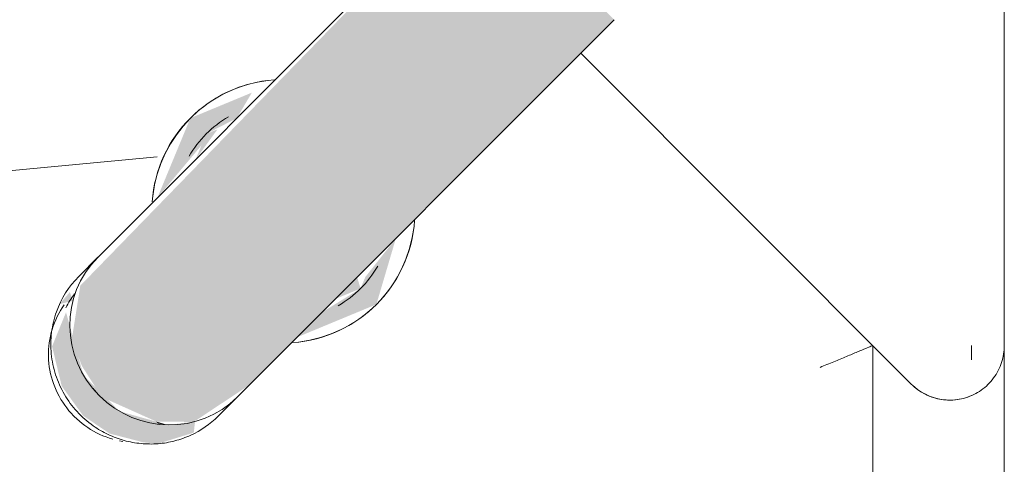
# Model space of a CAD drawing. Header units: millimetres. Extents: x 5980700 to 6194397, y -12939 to 2351883.
# Tile 373 of 587: x 6096141 to 6096290, y -2059 to -1991. Entities that reach past the tile are written whole.
import ezdxf

# ---------------------------------------------------------------- set-up
doc = ezdxf.new("R2010")
doc.units = ezdxf.units.MM
for name, color, linetype, lineweight in [('A-DETL-THIN', 151, 'Continuous', 9), ('A-FLOR-PATT', 8, 'Continuous', 18), ('P-SANR-FIXT', 6, 'Continuous', 9)]:
    doc.layers.add(name, color=color, linetype=linetype, lineweight=lineweight)

# ---------------------------------------------------------------- blocks, each defined once
blk = doc.blocks.new('Blks_Banh_Lavatório de Canto com Barras - Único-3080981-PLANTA DE CAIMENTO DE PISOS - 1 PAV_')
at = {"layer": 'P-SANR-FIXT', "lineweight": 5}
h = blk.add_hatch(color=71, dxfattribs=at)
h.paths.add_polyline_path([(-11.49323603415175, 193.4350484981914), (-14.14037607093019, 188.4106373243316), (-13.07850575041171, 187.052539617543), (-10.6066017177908, 190.2993573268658), (-3.882285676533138, 194.0968057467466), (3.882285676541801, 194.0968057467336), (10.60660171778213, 190.2993573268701), (12.51772247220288, 189.2059331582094), (10.35076179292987, 194.3789535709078), (5.051428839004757, 197.6074583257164), (-0.4231754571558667, 198.484615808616), (-5.20298996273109, 197.553356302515), (-9.746029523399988, 194.8770748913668), (-11.28576939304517, 193.6062774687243)])
h.paths.add_polyline_path([(14.09544450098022, 189.0116685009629), (12.99038105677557, 187.2606423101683), (14.2723206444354, 186.6336384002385), (14.14016449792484, 188.4104257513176)])
for points in [[(-12.9903810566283, 187.2606423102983), (-14.99999999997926, 177.320508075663), (-14.99999999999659, 98.86367144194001), (15.00000000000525, 98.86367144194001), (13.83677653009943, 184.8267908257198), (8.961171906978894, 191.5343495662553), (5.035113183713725, 193.277077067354), (-0.444210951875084, 194.4803243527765), (-8.920792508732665, 191.2413005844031), (-12.62148100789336, 187.6214810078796)], [(0.4376015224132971, 194.5403969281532), (0.4442109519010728, 194.4803243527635), (1.807905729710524, 194.3639352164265)], [(-10.33530435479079, 190.5029820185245), (-8.90641254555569, 191.2553663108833), (-9.321836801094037, 191.2636492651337)], [(-14.99999999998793, 167.0710678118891), (-19.99999999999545, 154.9999999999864), (-14.99999999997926, 145.8025790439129), (-15.87704741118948, 153.265088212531), (-16.59567140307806, 154.9999999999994), (-14.99999999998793, 161.6882106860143), (-14.99999999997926, 164.4948974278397)], [(15.00000000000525, 167.0710678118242), (15.87704741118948, 156.7349117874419), (16.5956714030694, 154.9999999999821), (15.00000000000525, 150.0000000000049), (16.12574660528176, 145.6467249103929), (19.99999999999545, 154.9999999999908), (16.18251387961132, 164.21622676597)], [(-14.99999999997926, 158.8522915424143), (-16.59567140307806, 154.9999999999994), (-14.99999999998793, 154.1421356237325), (-14.99999999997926, 156.5956714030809)], [(15.00000000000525, 158.8522915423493), (15.87704741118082, 153.2650882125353), (16.5956714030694, 154.9999999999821), (15.05694177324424, 158.7148219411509)]]:
    blk.add_hatch(color=71, dxfattribs=at).paths.add_polyline_path(points)
at = {"layer": 'P-SANR-FIXT', "color": 133, "lineweight": 5}
for p, q in [((-77.78174593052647, 106.0660171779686), (-176.7766952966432, 205.0609665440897)), ((-201.2461179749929, 201.2461179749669), (-91.9238815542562, 91.92388155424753)), ((-7.031558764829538, 197.2607316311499), (-7.462649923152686, 196.959696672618)), ((-14.99999999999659, 183.9916272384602), (-14.99999999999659, 179.924535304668)), ((-14.99999999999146, 183.9916272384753), (-14.99999999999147, 179.8625459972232)), ((15.00000000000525, 179.924535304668), (14.99999999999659, 183.9916272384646)), ((15.00000000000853, 179.8625459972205), (15.00000000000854, 183.9916272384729)), ((-14.99999999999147, 98.86367144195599), (-14.99999999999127, 179.9245353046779)), ((15.00000000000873, 179.9245353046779), (15.00000000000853, 98.86367144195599)), ((-14.99999999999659, 106.0660171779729), (-86.0660171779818, 106.0660171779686)), ((-89.92437186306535, 96.99543967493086), (-88.3883476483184, 95.45941546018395)), ((-91.9238815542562, 91.92388155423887), (-8.485281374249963, 8.485281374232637))]:
    blk.add_line(p, q, dxfattribs=at)
at = {"layer": 'P-SANR-FIXT', "color": 133, "lineweight": 5, "flags": 128}
for points in [[(0.4376015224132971, 199.521348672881), (-0.09111780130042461, 199.5110039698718), (-0.6189991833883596, 199.479985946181), (-1.14520591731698, 199.4283428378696), (-1.668903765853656, 199.3561549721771), (-2.189262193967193, 199.2635346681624), (-2.705455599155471, 199.1506260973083), (-3.216664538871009, 199.0176051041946), (-3.722076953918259, 198.8646789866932), (-4.22088938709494, 198.6920862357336), (-4.712308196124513, 198.5000962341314), (-5.195550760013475, 198.2890089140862), (-5.66984667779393, 198.0591543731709), (-6.13443895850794, 197.8108924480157)], [(13.51070791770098, 188.6170977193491), (13.41558033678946, 189.1284412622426), (13.29963311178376, 189.6356139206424), (13.16305709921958, 190.1377976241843), (13.0060769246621, 190.6341830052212), (12.82895052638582, 191.1239707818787), (12.63196863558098, 191.6063731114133), (12.4154541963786, 192.0806149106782), (12.17976172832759, 192.5459351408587), (11.9252766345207, 193.001588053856), (11.65241445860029, 193.4468443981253), (11.36162009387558, 193.8809925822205), (11.05336694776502, 194.3033397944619), (10.7281560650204, 194.713213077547), (10.38651521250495, 195.109960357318), (10.02899792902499, 195.492951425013), (9.656182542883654, 195.8615788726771), (9.268671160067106, 196.2152589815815), (8.867088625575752, 196.5534325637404), (8.45208146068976, 196.8755657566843), (8.024316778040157, 197.1811507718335), (7.58448117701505, 197.4697065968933), (7.1332796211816, 197.7407796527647), (6.671434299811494, 197.9939444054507), (6.19968347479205, 198.2288039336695), (5.718780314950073, 198.4449904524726), (5.229491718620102, 198.6421657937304), (4.732597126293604, 198.8200218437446), (4.228887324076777, 198.978280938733), (3.719163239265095, 199.1166962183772), (3.204234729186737, 199.2350519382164), (2.684919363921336, 199.3331637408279), (2.162041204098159, 199.4108788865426), (1.636429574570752, 199.4680764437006), (1.108917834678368, 199.5046674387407), (0.5803421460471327, 199.5205949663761), (0.4376015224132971, 199.521348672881)], [(-86.0660171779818, 106.0660171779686), (-86.3972996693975, 106.0593906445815), (-86.7280521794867, 106.0395216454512), (-87.05774557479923, 106.0064419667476), (-87.3858524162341, 105.960204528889), (-87.71184780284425, 105.9008833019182), (-88.0352102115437, 105.8285731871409), (-88.35542233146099, 105.7433898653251), (-88.67197189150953, 105.6454696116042), (-88.98435247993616, 105.5349690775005), (-89.2920643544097, 105.4120650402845), (-89.59461524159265, 105.2769541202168), (-89.89152112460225, 105.1298524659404), (-90.1823070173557, 104.9709954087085), (-90.4665077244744, 104.8006370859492), (-90.7436685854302, 104.6190500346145), (-91.01334620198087, 104.4265247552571), (-91.27510914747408, 104.223369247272), (-91.528538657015, 104.0099085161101), (-91.77322929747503, 103.7864840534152), (-92.00878961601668, 103.5534532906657), (-92.23484276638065, 103.3111890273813), (-92.45102711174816, 103.0600788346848), (-92.65699680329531, 102.8005244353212), (-92.85242233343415, 102.5329410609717), (-93.0369910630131, 102.2577567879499), (-93.2104077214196, 101.9754118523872), (-93.37239487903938, 101.6863579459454), (-93.52269339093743, 101.3910574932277), (-93.6610628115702, 101.0899829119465), (-93.78728177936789, 100.7836158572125), (-93.90114837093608, 100.472446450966), (-94.00248042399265, 100.1569724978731), (-94.09111582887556, 99.83769868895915), (-94.16691278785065, 99.51513579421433), (-94.22975004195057, 99.18979984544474), (-94.27952706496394, 98.86221131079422), (-94.31616422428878, 98.53289426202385), (-94.3396029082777, 98.20237553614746), (-94.34980562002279, 97.87118389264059), (-94.3467560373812, 97.53984916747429), (-94.33045903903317, 97.2089014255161), (-94.30094069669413, 96.87887011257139), (-94.25824823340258, 96.5502832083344), (-94.20244994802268, 96.2236663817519), (-94.13363510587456, 95.89954215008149), (-94.05191379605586, 95.57842904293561), (-93.95741675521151, 95.26084077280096), (-93.85029515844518, 94.94728541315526), (-93.73072037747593, 94.6382645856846), (-93.59888370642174, 94.33427265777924), (-93.45499605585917, 94.03579595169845), (-93.2992876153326, 93.7433119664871), (-93.13200748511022, 93.45728861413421), (-92.95342327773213, 93.17818347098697), (-92.76382068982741, 92.9064430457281), (-92.56350304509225, 92.64250206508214), (-92.35279080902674, 92.38678277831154), (-92.13202107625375, 92.13969428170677), (-91.9238815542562, 91.92388155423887)]]:
    blk.add_lwpolyline(points, dxfattribs=at)
at = {"layer": 'P-SANR-FIXT', "color": 133, "lineweight": 5}
for centre, radius, start, end in [((-2.19957385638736e-13, 155), 20.00000000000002, 139.0486021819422, 220.9513978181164), ((-2.19957385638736e-13, 155), 20.00000000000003, 319.0486021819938, 40.95139781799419), ((-5.414335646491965e-13, 155.0000000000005), 19.99999999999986, 141.5900974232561, 218.4099025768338), ((-5.414335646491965e-13, 155.0000000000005), 19.99999999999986, 321.5900974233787, 38.40990257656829), ((-5.414335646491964e-13, 155.0000000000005), 16.59567140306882, 165.2275737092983, 194.7724262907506), ((-5.414335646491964e-13, 155.0000000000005), 16.59567140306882, 345.2275737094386, 14.77242629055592), ((-86.06601717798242, 97.78174593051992), 8.284271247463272, 90, 158.3562259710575)]:
    blk.add_arc(centre, radius, start, end, dxfattribs=at)
for centre, major_axis, ratio, start_param, end_param in [((8.72615735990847e-12, 179.9245353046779), (15, 0), 0.9781476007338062, 0, 3.141592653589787), ((0.4376015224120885, 184.670420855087), (13.24280503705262, 0), 0.9781476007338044, 0.1278473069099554, 0.3187415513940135)]:
    blk.add_ellipse(centre, major_axis=major_axis, ratio=ratio, start_param=start_param, end_param=end_param, dxfattribs=at)
for points, knots in [([(-14.99999999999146, 183.9916272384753), (-14.98163740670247, 185.7632213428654), (-14.546562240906, 188.2459054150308), (-13.04914581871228, 191.3681661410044), (-11.55590772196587, 193.4848645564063), (-9.686639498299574, 195.3026666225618), (-7.542713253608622, 196.7985550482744), (-5.153383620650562, 197.8789136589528), (-2.412133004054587, 198.6192503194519), (0.6749261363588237, 198.8026325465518), (3.881495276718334, 198.3265128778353), (6.49556891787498, 197.3253856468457), (8.333880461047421, 196.2535176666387), (9.656787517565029, 195.2739737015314), (10.8673882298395, 194.1632760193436), (12.25959573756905, 192.57167384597), (14.29579915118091, 189.2695980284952), (14.97767815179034, 186.2057905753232), (15.00000000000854, 183.9916272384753)], [0, 0, 0, 0, 0.1111111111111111, 0.1666666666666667, 0.2222222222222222, 0.2777777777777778, 0.3333333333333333, 0.3888888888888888, 0.4444444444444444, 0.5138888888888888, 0.5833333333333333, 0.6527777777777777, 0.6875, 0.7222222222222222, 0.7569444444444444, 0.7916666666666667, 0.8611111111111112, 1, 1, 1, 1]), ([(-77.78174593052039, 106.0660171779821), (-77.78265276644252, 106.0669240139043), (-77.70516526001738, 106.249400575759), (-77.37094674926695, 107.0583753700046), (-76.9266634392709, 108.1297139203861), (-76.49136600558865, 109.1823286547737), (-76.00875257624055, 110.3449693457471), (-75.33777200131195, 111.9738902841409), (-74.75265274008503, 113.3633251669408), (-74.4680374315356, 114.0660171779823)], [0, 0, 0, 0, 0.1666666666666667, 0.3333333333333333, 0.5, 0.5833333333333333, 0.6666666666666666, 0.8333333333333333, 1, 1, 1, 1])]:
    blk.add_open_spline(points, degree=3, knots=knots, dxfattribs=at)
blk = doc.blocks.new('BE-PMSa-MOD-ARQ-CONEXAODOFUTURO-EX-000-R_rvt-2-PLANTA DE CAIMENTO DE PISOS - 1 PAV_')
at = {"layer": 'A-FLOR-PATT', "lineweight": 5}
h = blk.add_hatch(dxfattribs=at)
h.set_pattern_fill('FP_144', color=71, style=0, pattern_type=2)
h.set_pattern_definition([(90, (6526.385, 1246.659), (-450, 2.755455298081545e-14), []), (180, (6526.385, 1246.659), (-5.510910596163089e-14, -450), [])])
h.paths.add_polyline_path([(2847.45629394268, -3730.84100563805), (3761.385126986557, -3730.84100563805), (3761.385126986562, -3358.341005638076), (4026.385126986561, -3358.341005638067), (4025.238580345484, -2195.445995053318), (4020.40895121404, -2195.445995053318), (4019.352346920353, -2199.919882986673), (4016.405816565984, -2203.448345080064), (4012.192023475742, -2205.28574369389), (4009.882635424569, -2205.432135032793), (4009.628444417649, -2210.255070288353), (3954.338246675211, -2202.233864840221), (3910.631019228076, -2187.66144950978), (3894.411918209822, -2180.319152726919), (3866.874152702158, -2165.038698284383), (3850.299272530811, -2153.94586468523), (3813.276916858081, -2122.973039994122), (3785.924089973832, -2090.791924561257), (3774.478122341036, -2074.478195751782), (3751.363377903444, -2032.902562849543), (3737.646886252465, -1994.098758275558), (3732.054418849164, -1971.860110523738), (3727.209032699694, -1940.139028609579), (3726.508883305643, -1926.594422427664), (3730.81782181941, -1926.367321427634), (3731.63749387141, -1921.844023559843), (3734.394231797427, -1918.16537137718), (3738.505479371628, -1916.10874081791), (3740.80396179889, -1915.841005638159), (3740.80396179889, -1910.84100563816), (4017.15810483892, -1911.914294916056), (4020.171271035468, -1913.528505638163), (4024.688837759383, -1920.579381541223), (4025.408967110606, -1923.199056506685), (4025.637149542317, -1905.84100563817), (3191.385126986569, -1905.84100563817), (3191.385126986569, -1920.841005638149), (3121.385126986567, -1920.841005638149), (3121.385126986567, -1905.84100563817), (3101.385126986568, -1905.430946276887), (3101.385126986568, -1903.341005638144), (2241.385126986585, -1903.341005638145), (2241.385126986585, -1905.841005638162), (2221.385126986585, -1905.841005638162), (2221.385126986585, -1920.841005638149), (2151.385126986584, -1920.841005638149), (2151.385126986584, -1905.841005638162), (2144.383337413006, -1905.841005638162), (2144.383337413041, -1998.841794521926), (2026.385126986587, -1998.841794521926), (2026.385126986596, -3730.841005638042), (2837.467686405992, -3730.84100563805)])
h.paths.add_polyline_path([(2553.460559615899, -3720.199074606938), (2499.975262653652, -3719.540927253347), (2494.488824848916, -3717.266518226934), (2492.420134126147, -3712.790236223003), (2491.561066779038, -3710.195970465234), (2492.242601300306, -3584.990854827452), (2499.088020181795, -3575.333250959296), (2502.561937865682, -3572.772683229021), (2504.798029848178, -3571.505334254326), (2506.41848026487, -3570.851812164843), (2510.740271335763, -3570.506730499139), (2512.515018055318, -3570.166125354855), (2521.441390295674, -3570.166125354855), (2501.618363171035, -3517.051860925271), (2489.700035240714, -3472.324388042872), (2481.064460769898, -3422.552141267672), (2477.21626771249, -3377.271378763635), (2477.461789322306, -3326.766487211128), (2481.468931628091, -3281.813879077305), (2490.781241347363, -3231.273323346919), (2501.066562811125, -3192.606873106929), (2516.720450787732, -3157.063492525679), (2527.206676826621, -3140.69236963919), (2536.873574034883, -3128.404159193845), (2553.460559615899, -3111.648691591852), (2567.693262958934, -3100.206550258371), (2587.112969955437, -3087.811936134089), (2607.297337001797, -3078.173929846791), (2634.18590067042, -3070.141680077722), (2655.700894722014, -3066.609142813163), (2675.355217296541, -3065.5512660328), (2700.678218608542, -3067.631030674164), (2725.434746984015, -3073.212176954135), (2746.538438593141, -3080.949696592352), (2767.753144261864, -3091.915144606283), (2785.351341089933, -3103.809814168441), (2805.294984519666, -3122.191259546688), (2820.563577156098, -3140.692369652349), (2831.04980318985, -3157.063492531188), (2836.638824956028, -3167.775454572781), (2847.895877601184, -3196.481164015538), (2859.504289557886, -3241.889419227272), (2867.675921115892, -3293.80929998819), (2870.430339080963, -3327.704252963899), (2870.567359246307, -3377.042662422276), (2866.363238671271, -3424.918303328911), (2857.679376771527, -3473.653045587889), (2845.634656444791, -3518.478333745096), (2827.393565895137, -3567.576457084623), (2827.393565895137, -3570.166125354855), (2841.919456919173, -3570.669922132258), (2843.767157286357, -3572.155071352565), (2847.895877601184, -3573.248148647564), (2853.09784276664, -3577.69334454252), (2852.46119152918, -3578.091262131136), (2854.693056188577, -3580.681695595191), (2856.119978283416, -3583.314283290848), (2857.459187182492, -3590.158107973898), (2856.798178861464, -3711.788064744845), (2854.526877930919, -3717.271316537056), (2850.050348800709, -3719.340117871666), (2847.45629394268, -3720.199074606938), (2627.069389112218, -3720.199074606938)])
h.paths.add_polyline_path([(2523.364797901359, -3570.166125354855), (2523.722988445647, -3570.166125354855), (2522.962262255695, -3570.166125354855)])
h.paths.add_polyline_path([(2824.034150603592, -3570.166125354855), (2824.870033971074, -3570.00385190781), (2834.555240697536, -3546.103222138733), (2832.269156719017, -3549.118594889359), (2823.616134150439, -3570.166125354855)])
h.paths.add_polyline_path([(2843.964183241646, -3519.434504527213), (2848.338133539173, -3504.693665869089), (2857.902788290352, -3467.461942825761), (2857.679376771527, -3462.754966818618), (2844.266051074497, -3518.187002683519)])
h.paths.add_polyline_path([(2863.306611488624, -3435.901082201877), (2866.602236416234, -3410.105472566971), (2863.412666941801, -3434.653049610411)])
h.paths.add_polyline_path([(2869.419601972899, -3351.476944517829), (2868.384299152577, -3318.449403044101), (2866.433130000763, -3307.538711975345), (2869.419028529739, -3351.468507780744)])
h.paths.add_polyline_path([(2862.88845642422, -3269.2450043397), (2854.47090004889, -3226.481814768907), (2853.511617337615, -3227.412125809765), (2861.583906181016, -3263.42501624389)])
h.paths.add_polyline_path([(4015.408951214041, -2340.841005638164), (4013.496295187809, -2338.525979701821), (4013.428143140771, -2337.623003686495), (4012.089271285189, -2334.876820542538), (4011.583542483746, -2334.434349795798), (4011.583542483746, -2329.707153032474), (4010.941097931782, -2324.417523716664), (4011.78280786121, -2291.350888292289), (4012.089271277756, -2290.391243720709), (4012.357519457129, -2286.570495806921), (4013.345404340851, -2285.022835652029), (4013.496295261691, -2283.265101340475), (4012.060830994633, -2282.743462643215), (4015.408951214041, -2280.841005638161), (4025.408951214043, -2280.841005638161), (4025.408951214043, -2340.841005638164)])
h.paths.add_polyline_path([(4009.411923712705, -2331.689160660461), (4000.408951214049, -2326.691005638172), (3925.487554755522, -2325.564912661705), (3924.095797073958, -2325.14142636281), (3921.547032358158, -2325.083662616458), (3913.062618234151, -2316.601233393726), (3912.538667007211, -2308.049229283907), (3913.205275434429, -2304.909167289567), (3917.965993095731, -2298.469374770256), (3920.19936367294, -2298.469374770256), (3922.346847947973, -2296.427215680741), (3929.737679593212, -2295.302299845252), (3945.698169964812, -2294.997180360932), (3970.922582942, -2295.030383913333), (4000.873262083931, -2293.974493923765), (4009.411923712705, -2289.992850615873), (4009.411923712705, -2329.698339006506)])
h.paths.add_polyline_path([(4020.360191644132, -2202.612661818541), (4020.360191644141, -2199.322013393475), (4021.978240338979, -2198.362161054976), (4022.872702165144, -2200.857970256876), (4021.373637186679, -2203.14626636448), (4020.40895121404, -2202.638334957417)])
h.paths.add_polyline_path([(4017.041936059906, -2205.760635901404), (4018.084585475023, -2201.855725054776), (4020.164498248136, -2203.490623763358), (4018.994805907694, -2205.432135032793), (4017.83091966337, -2205.627917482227)])
h.paths.add_polyline_path([(4014.83399456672, -2208.262642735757), (4012.712165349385, -2207.1527316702), (4014.405933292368, -2204.612462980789), (4017.683729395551, -2207.1527316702), (4017.041936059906, -2207.680146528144)])
h.paths.add_polyline_path([(3995.491824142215, -2194.2664200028), (3995.946367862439, -2193.107441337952), (3995.582290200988, -2193.409373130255), (3995.496774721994, -2194.219519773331)])
h.paths.add_polyline_path([(3995.946367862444, -2189.960216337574), (4003.665912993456, -2186.963844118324), (4005.136357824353, -2180.841005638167), (4004.245758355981, -2181.338243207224), (4002.72106107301, -2186.963844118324), (4000.052537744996, -2187.927002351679), (3988.833871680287, -2187.82056538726), (3995.998801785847, -2189.463473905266)])
h.paths.add_polyline_path([(3996.436575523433, -2185.316143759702), (3997.408951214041, -2181.229328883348), (3996.856465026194, -2181.338243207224), (3996.639114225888, -2183.397356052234)])
h.paths.add_polyline_path([(4010.023862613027, -2184.042427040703), (4009.296346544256, -2180.841005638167), (4009.296346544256, -2181.48019542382), (4009.882635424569, -2183.545040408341)])
h.paths.add_polyline_path([(4015.918695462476, -2049.037026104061), (4016.862897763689, -2047.75211666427), (4014.839659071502, -2048.494674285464), (4015.067514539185, -2048.609200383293)])
h.paths.add_polyline_path([(4019.144292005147, -2045.716780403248), (4020.40895121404, -2040.841005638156), (4019.144292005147, -2041.209514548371), (4014.083821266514, -2043.881864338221), (4018.782708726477, -2045.585671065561)])
h.paths.add_polyline_path([(3929.949535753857, -2034.584692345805), (3934.363214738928, -2027.460262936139), (3935.623463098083, -2021.839697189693), (3933.823789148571, -2025.231417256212), (3930.946640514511, -2032.177468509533)])
h.paths.add_polyline_path([(3917.204540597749, -2040.258619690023), (3920.983781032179, -2039.761073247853), (3928.393816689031, -2035.778437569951), (3925.807400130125, -2036.300421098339), (3917.702087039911, -2039.761073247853)])
h.paths.add_polyline_path([(3625.408951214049, -2024.724014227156), (3614.192026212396, -2020.053829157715), (3613.23122837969, -2017.173506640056), (3610.938859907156, -2014.430811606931), (3610.240387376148, -2010.192613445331), (3609.79012196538, -2009.615637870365), (3609.586619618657, -1982.647633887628), (3608.542439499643, -1935.37669476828), (3604.959189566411, -1926.838033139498), (3646.257106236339, -1926.838033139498), (3641.258951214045, -1940.139028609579), (3640.132577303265, -2011.867448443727), (3639.168756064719, -2014.590823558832), (3637.49296754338, -2016.353041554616), (3637.293619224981, -2018.598176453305), (3628.200727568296, -2023.711289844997)])
h.paths.add_polyline_path([(3895.991337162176, -2019.045416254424), (3896.665264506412, -2018.37148891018), (3899.211728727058, -2009.497931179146), (3898.486892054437, -2010.442556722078), (3896.488883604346, -2015.266175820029)])
h.paths.add_polyline_path([(3901.665264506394, -2006.300421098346), (3914.410259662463, -2000.626493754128), (3910.631019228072, -2001.124040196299), (3904.072488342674, -2004.453293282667)])
h.paths.add_polyline_path([(3750.706189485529, -1958.520597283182), (3748.049571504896, -1939.850516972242), (3749.618659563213, -1933.184151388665), (3750.937735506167, -1932.744949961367), (3755.445682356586, -1930.841005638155), (3754.915579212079, -1930.380154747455), (3748.025751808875, -1934.090042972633), (3746.959891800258, -1941.077710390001), (3749.791153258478, -1954.260158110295)])
h.paths.add_polyline_path([(3741.987587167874, -1940.796479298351), (3742.846062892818, -1939.590882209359), (3741.997068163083, -1940.139028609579), (3741.989548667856, -1940.660460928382)])
h.paths.add_polyline_path([(3750.937735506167, -1939.850516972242), (3755.445682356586, -1938.841005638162), (3754.915579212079, -1939.010576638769), (3751.898160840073, -1939.647718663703)])
h.paths.add_polyline_path([(3755.445682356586, -1927.135100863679), (3754.915579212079, -1925.904775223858), (3754.915579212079, -1926.985129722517)])
h.paths.add_polyline_path([(3625.869013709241, -1925.387900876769), (3601.138441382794, -1923.892437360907), (3599.042181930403, -1922.857458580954), (3597.833046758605, -1922.75366166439), (3597.225566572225, -1924.038053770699), (3595.408951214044, -1920.841005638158), (3595.408951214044, -1910.84100563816), (3655.408951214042, -1910.84100563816), (3655.408951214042, -1920.841005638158), (3653.091299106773, -1922.744524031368), (3652.544206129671, -1922.79148869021), (3649.444766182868, -1924.160685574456), (3647.690784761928, -1924.455423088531), (3644.266284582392, -1924.669229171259), (3638.876058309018, -1925.309257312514), (3628.087140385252, -1925.381148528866)])
h.paths.add_polyline_path([(3889.68059251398, -1924.853635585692), (3889.964852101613, -1923.86994231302), (3889.640303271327, -1924.473944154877)])
h.paths.add_polyline_path([(3889.551086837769, -1924.98314126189), (3889.467759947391, -1923.86994231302), (3887.755282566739, -1916.20769631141), (3887.803511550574, -1921.506251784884), (3889.485993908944, -1924.853635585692)])
h.paths.add_polyline_path([(3729.097225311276, -1923.537791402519), (3727.987314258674, -1921.415962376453), (3729.097225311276, -1918.566227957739), (3730.964213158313, -1920.298290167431), (3730.81782181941, -1922.390554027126), (3730.489320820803, -1922.609587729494)])
h.paths.add_polyline_path([(3892.368092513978, -1922.166135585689), (3893.351785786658, -1921.182442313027), (3894.433875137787, -1915.841005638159), (3891.451436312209, -1916.676117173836), (3890.664285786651, -1917.467248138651), (3891.451436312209, -1919.638111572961)])
h.paths.add_polyline_path([(3732.801611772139, -1919.844140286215), (3730.622039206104, -1918.419037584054), (3731.201831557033, -1916.432618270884), (3733.424305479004, -1916.897609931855), (3732.936043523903, -1919.20802138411)])
h.paths.add_polyline_path([(3736.33007386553, -1916.897609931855), (3732.930247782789, -1914.546910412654), (3733.63729444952, -1913.940486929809), (3735.854640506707, -1913.34100563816), (3737.724546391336, -1914.546910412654), (3736.671302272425, -1916.32239210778)])
at = {"layer": 'P-SANR-FIXT', "color": 250, "lineweight": 5, "rotation": 134.9999999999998}
blk.add_blockref('Blks_Banh_Lavatório de Canto com Barras - Único-3080981-PLANTA DE CAIMENTO DE PISOS - 1 PAV_', (4025.40895121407, -1910.841005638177), dxfattribs=at)

msp = doc.modelspace()

# ---------------------------------------------------------------- linework, layer by layer
at = {"layer": 'A-DETL-THIN'}
msp.add_line((6096161.582793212, -2012.198860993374), (6095962.433153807, -2030.622246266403), dxfattribs=at)

# ---------------------------------------------------------------- block references
at = {"color": 50, "lineweight": 5}
msp.add_blockref('BE-PMSa-MOD-ARQ-CONEXAODOFUTURO-EX-000-R_rvt-2-PLANTA DE CAIMENTO DE PISOS - 1 PAV_', (6092264.959189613, 0), dxfattribs=at)

doc.saveas('drawing.dxf')
